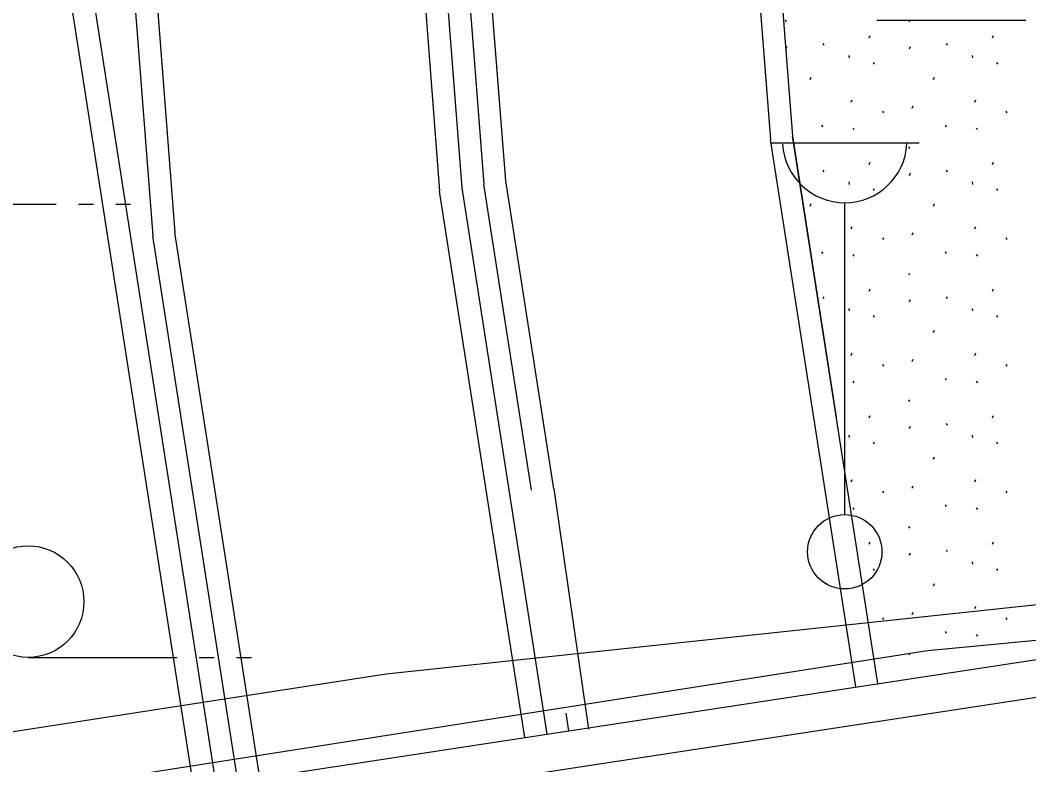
# Model space of a CAD drawing. Extents: x 419101 to 420177, y 4451541 to 4452254.
# Drawn here: x 419957.95 to 419971.51, y 4452026.51 to 4452036.52 of the extents above; entities that cross this region are included whole.
import ezdxf

# ---------------------------------------------------------------- set-up
doc = ezdxf.new("R2010")
doc.units = 0
for name, color, linetype in [('3_HALİHAZIR', 7, 'Continuous'), ('Level 20', 7, 'Continuous'), ('Level 61', 7, 'Continuous'), ('Level 62', 7, 'Continuous'), ('Level 8', 7, 'Continuous')]:
    doc.layers.add(name, color=color, linetype=linetype)

msp = doc.modelspace()

# ---------------------------------------------------------------- linework, layer by layer
at = {"layer": '3_HALİHAZIR'}
for p, q in [((419969.466, 4452036.524), (419971.466, 4452036.524)), ((419968.033, 4452034.876), (419970.033, 4452034.876)), ((419956.435, 4452034.048), (419958.435, 4452034.048)), ((419958.735, 4452034.048), (419958.935, 4452034.048)), ((419959.235, 4452034.048), (419959.435, 4452034.048)), ((419969.033, 4452029.876), (419969.033, 4452034.069)), ((419958.057, 4452027.956), (419960.057, 4452027.956)), ((419960.357, 4452027.956), (419960.557, 4452027.956)), ((419960.857, 4452027.956), (419961.057, 4452027.956))]:
    msp.add_line(p, q, dxfattribs=at)
for points in [[(420006.159, 4452045.753), (420024.428, 4452043.64), (420024.609, 4452043.578), (420024.617, 4452043.492), (420024.616, 4452043.463), (420017.128, 4452037.62), (420014.664, 4452035.864), (420013.241, 4452035.235), (420004.863, 4452031.956), (420002.539, 4452031.425), (419984.161, 4452029.999), (419962.867, 4452027.73), (419947.425, 4452025.344), (419947.079, 4452025.362), (419946.879, 4452025.414), (419946.692, 4452025.649), (419946.562, 4452025.873), (419944.583, 4452036.694), (419941.915, 4452055.706), (419940.003, 4452054.098)], [(419986.044, 4452048.536), (419993.424, 4452047.727), (420004.377, 4452046.552), (420014.502, 4452045.305), (420020.341, 4452044.709), (420025.941, 4452044.186), (420026.553, 4452044.076), (420026.58, 4452044.013), (420026.579, 4452043.97), (420026.539, 4452043.865), (420026.48, 4452043.78), (420017.147, 4452036.548), (420015.308, 4452035.069), (420015.031, 4452034.874), (420005.498, 4452031.27), (420003.923, 4452030.769), (420002.724, 4452030.557), (419993.298, 4452030.084), (419982.058, 4452029.178), (419970.147, 4452028.043), (419955.13, 4452025.693)]]:
    msp.add_lwpolyline(points, dxfattribs=at)
for centre, radius in [((419969.033, 4452029.376), 0.5), ((419958.057, 4452028.706), 0.75)]:
    msp.add_circle(centre, radius, dxfattribs=at)
msp.add_arc((419969.033, 4452034.906), 0.837, 183.298, 356.9072, dxfattribs=at)
at = {"layer": 'Level 20'}
for p, q in [((419959.487, 4452036.812), (419959.734, 4452033.625)), ((419963.687, 4452036.811), (419963.884, 4452034.271)), ((419963.987, 4452036.811), (419964.18, 4452034.318)), ((419964.477, 4452034.364), (419964.287, 4452036.811)), ((419965.122, 4452030.221), (419964.477, 4452034.364)), ((419965.122, 4452030.221), (419965.588, 4452026.99))]:
    msp.add_line(p, q, dxfattribs=at)
at = {"layer": 'Level 61'}
for p, q in [((419960.283, 4452026.202), (419957.537, 4452043.829)), ((419959.787, 4452036.811), (419960.03, 4452033.671)), ((419963.387, 4452036.811), (419963.587, 4452034.225)), ((419967.887, 4452036.811), (419968.034, 4452034.918)), ((419968.187, 4452036.811), (419968.33, 4452034.964)), ((419969.477, 4452027.604), (419968.33, 4452034.964)), ((419969.181, 4452027.559), (419968.034, 4452034.918)), ((419964.732, 4452026.88), (419963.587, 4452034.225)), ((419961.173, 4452026.338), (419960.03, 4452033.671)), ((419957.05, 4452025.709), (419996.289, 4452031.693)), ((419957.125, 4452025.214), (419996.364, 4452031.199))]:
    msp.add_line(p, q, dxfattribs=at)
at = {"layer": 'Level 62'}
for p, q in [((419968.231, 4452036.523), (419968.245, 4452036.502)), ((419969.89, 4452036.523), (419969.904, 4452036.502)), ((419969.361, 4452036.285), (419969.376, 4452036.316)), ((419971.02, 4452036.285), (419971.034, 4452036.316)), ((419968.243, 4452036.139), (419968.257, 4452036.171)), ((419968.736, 4452036.208), (419968.75, 4452036.186)), ((419969.901, 4452036.139), (419969.916, 4452036.171)), ((419970.394, 4452036.208), (419970.408, 4452036.186)), ((419969.087, 4452036.05), (419969.091, 4452036.018)), ((419970.746, 4452036.05), (419970.749, 4452036.018)), ((419969.413, 4452035.956), (419969.427, 4452035.934)), ((419971.072, 4452035.956), (419971.086, 4452035.934)), ((419968.566, 4452035.727), (419968.58, 4452035.759)), ((419970.224, 4452035.727), (419970.239, 4452035.759)), ((419969.12, 4452035.421), (419969.134, 4452035.453)), ((419969.937, 4452035.339), (419969.951, 4452035.371)), ((419970.779, 4452035.421), (419970.793, 4452035.453)), ((419969.539, 4452035.298), (419969.553, 4452035.276)), ((419971.198, 4452035.298), (419971.212, 4452035.276)), ((419968.722, 4452035.112), (419968.736, 4452035.09)), ((419969.142, 4452035.073), (419969.156, 4452035.052)), ((419970.381, 4452035.112), (419970.395, 4452035.09)), ((419970.801, 4452035.073), (419970.815, 4452035.052)), ((419969.89, 4452034.821), (419969.904, 4452034.8)), ((419969.361, 4452034.583), (419969.376, 4452034.614)), ((419971.02, 4452034.583), (419971.034, 4452034.614)), ((419968.736, 4452034.506), (419968.75, 4452034.484)), ((419969.901, 4452034.437), (419969.916, 4452034.469)), ((419970.394, 4452034.506), (419970.408, 4452034.484)), ((419969.087, 4452034.348), (419969.091, 4452034.316)), ((419969.413, 4452034.254), (419969.427, 4452034.232)), ((419970.746, 4452034.348), (419970.749, 4452034.316)), ((419971.072, 4452034.254), (419971.086, 4452034.232)), ((419968.566, 4452034.025), (419968.58, 4452034.057)), ((419970.224, 4452034.025), (419970.239, 4452034.057)), ((419969.12, 4452033.719), (419969.134, 4452033.751)), ((419970.779, 4452033.719), (419970.793, 4452033.751)), ((419969.539, 4452033.596), (419969.553, 4452033.574)), ((419969.937, 4452033.637), (419969.951, 4452033.669)), ((419971.198, 4452033.596), (419971.212, 4452033.574)), ((419968.722, 4452033.41), (419968.736, 4452033.388)), ((419969.142, 4452033.371), (419969.156, 4452033.35)), ((419970.381, 4452033.41), (419970.395, 4452033.388)), ((419970.801, 4452033.371), (419970.815, 4452033.35)), ((419969.89, 4452033.119), (419969.904, 4452033.098)), ((419969.361, 4452032.881), (419969.376, 4452032.912)), ((419971.02, 4452032.881), (419971.034, 4452032.912)), ((419968.736, 4452032.804), (419968.75, 4452032.782)), ((419969.901, 4452032.735), (419969.916, 4452032.767)), ((419970.394, 4452032.804), (419970.408, 4452032.782)), ((419969.087, 4452032.646), (419969.091, 4452032.614)), ((419970.746, 4452032.646), (419970.749, 4452032.614)), ((419969.413, 4452032.552), (419969.427, 4452032.53)), ((419971.072, 4452032.552), (419971.086, 4452032.53)), ((419970.224, 4452032.323), (419970.239, 4452032.355)), ((419969.12, 4452032.017), (419969.134, 4452032.049)), ((419969.937, 4452031.935), (419969.951, 4452031.967)), ((419970.779, 4452032.017), (419970.793, 4452032.049)), ((419969.539, 4452031.894), (419969.553, 4452031.872)), ((419971.198, 4452031.894), (419971.212, 4452031.872)), ((419970.381, 4452031.708), (419970.395, 4452031.686)), ((419969.142, 4452031.669), (419969.156, 4452031.648)), ((419970.801, 4452031.669), (419970.815, 4452031.648)), ((419969.89, 4452031.417), (419969.904, 4452031.396)), ((419969.361, 4452031.179), (419969.376, 4452031.21)), ((419971.02, 4452031.179), (419971.034, 4452031.21)), ((419969.901, 4452031.033), (419969.916, 4452031.065)), ((419970.394, 4452031.102), (419970.408, 4452031.08)), ((419969.087, 4452030.944), (419969.091, 4452030.912)), ((419970.746, 4452030.944), (419970.749, 4452030.912)), ((419969.413, 4452030.85), (419969.427, 4452030.828)), ((419971.072, 4452030.85), (419971.086, 4452030.828)), ((419970.224, 4452030.621), (419970.239, 4452030.653)), ((419969.12, 4452030.315), (419969.134, 4452030.347)), ((419970.779, 4452030.315), (419970.793, 4452030.347)), ((419969.539, 4452030.192), (419969.553, 4452030.17)), ((419969.937, 4452030.233), (419969.951, 4452030.265)), ((419971.198, 4452030.192), (419971.212, 4452030.17)), ((419969.142, 4452029.967), (419969.156, 4452029.946)), ((419970.381, 4452030.006), (419970.395, 4452029.984)), ((419970.801, 4452029.967), (419970.815, 4452029.946)), ((419969.89, 4452029.715), (419969.904, 4452029.694)), ((419969.361, 4452029.477), (419969.376, 4452029.508)), ((419971.02, 4452029.477), (419971.034, 4452029.508)), ((419970.394, 4452029.4), (419970.408, 4452029.378)), ((419969.901, 4452029.331), (419969.916, 4452029.363)), ((419970.746, 4452029.242), (419970.749, 4452029.21)), ((419969.413, 4452029.148), (419969.427, 4452029.126)), ((419971.072, 4452029.148), (419971.086, 4452029.126)), ((419970.224, 4452028.919), (419970.239, 4452028.951)), ((419969.937, 4452028.531), (419969.951, 4452028.563)), ((419970.779, 4452028.613), (419970.793, 4452028.645)), ((419969.539, 4452028.49), (419969.553, 4452028.468)), ((419971.198, 4452028.49), (419971.212, 4452028.468)), ((419970.381, 4452028.304), (419970.395, 4452028.282)), ((419970.801, 4452028.265), (419970.815, 4452028.244)), ((419969.89, 4452028.013), (419969.904, 4452027.992))]:
    msp.add_line(p, q, dxfattribs=at)
at = {"layer": 'Level 8'}
for p, q in [((419957.833, 4452043.875), (419960.58, 4452026.247)), ((419968.33, 4452034.964), (419968.919, 4452031.185)), ((419963.884, 4452034.271), (419965.028, 4452026.925)), ((419964.821, 4452030.205), (419964.18, 4452034.318)), ((419960.876, 4452026.293), (419959.734, 4452033.625)), ((419965.325, 4452026.971), (419965.288, 4452027.206)), ((419965.028, 4452026.925), (419965.325, 4452026.971))]:
    msp.add_line(p, q, dxfattribs=at)

doc.saveas('drawing.dxf')
